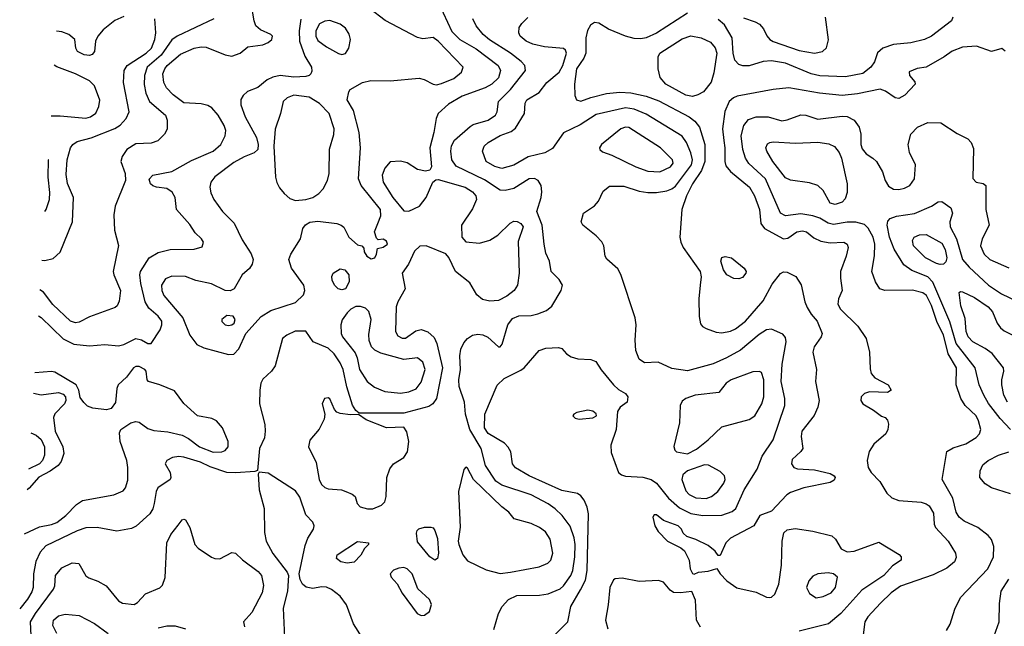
# Model space of a CAD drawing. Extents: x 1173029 to 1307123, y 522559 to 678521.
# Tile 435 of 623: x 1196280 to 1202009, y 625880 to 629411. Entities that reach past the tile are written whole.
import ezdxf

# ---------------------------------------------------------------- set-up
doc = ezdxf.new("R2010")
doc.units = 0

msp = doc.modelspace()

# ---------------------------------------------------------------- linework, layer by layer
at = {"layer": '0CON10XD'}
for points in [[(1198719.4, 629505), (1198795, 629341.5), (1198841.5, 629295), (1198935, 629240.5), (1199063.6, 629145), (1199077.5, 629115), (1199065, 629071.4), (1199026.7, 629035), (1198988.6, 629015), (1198855, 628965.3), (1198775, 628918.4), (1198715, 628865.5), (1198703.3, 628835), (1198690.4, 628755), (1198665.4, 628665), (1198675.6, 628554.4), (1198665.8, 628534.2), (1198640.3, 628529.7), (1198595, 628538.2), (1198535, 628578.5), (1198495, 628587.9), (1198435, 628583.1), (1198403.5, 628546.5), (1198389.6, 628505), (1198395.3, 628465), (1198451.2, 628375), (1198515, 628297.7), (1198545, 628295.4), (1198605.6, 628325), (1198644.6, 628375), (1198684.4, 628465.6), (1198700.6, 628479.4), (1198715, 628481.4), (1198872.2, 628435), (1198915, 628408), (1198933.8, 628385), (1198936.9, 628365), (1198915, 628309.2), (1198850.4, 628215), (1198851.9, 628145), (1198875, 628117.5), (1198955, 628110.9), (1199015, 628127.5), (1199062.8, 628157.2), (1199134.1, 628225.9), (1199155, 628237.1), (1199175, 628236.4), (1199195.7, 628225), (1199209.4, 628205), (1199181.2, 628118.8), (1199185.6, 627934.4), (1199176, 627865), (1199157.1, 627835), (1199115, 627801.2), (1199065, 627776.4), (1199015, 627773.2), (1198973, 627783), (1198939.9, 627809.9), (1198899, 627879), (1198815.6, 627945), (1198776.9, 628026.9), (1198758.8, 628048.8), (1198645, 628095.4), (1198607.3, 628092.7), (1198576.9, 628063.1), (1198541.4, 627988.6), (1198505.5, 627935), (1198523.3, 627845), (1198480.9, 627769.1), (1198470.6, 627739.4), (1198465.7, 627595), (1198480.4, 627570.4), (1198505, 627556.2), (1198525, 627556.2), (1198585, 627600.4), (1198615, 627607.7), (1198655, 627592.9), (1198691.5, 627561.5), (1198707.5, 627525), (1198740.9, 627385), (1198704.5, 627205), (1198684.4, 627175), (1198660.8, 627159.2), (1198515, 627121.1), (1198255, 627120), (1198236.1, 627136.1), (1198216.9, 627166.9), (1198183.9, 627273.9), (1198162.6, 627375), (1198145, 627412.5), (1198108.7, 627465), (1198075, 627498.2), (1197986.6, 627536.6), (1197945, 627597.5), (1197882.6, 627597.4), (1197833.8, 627575), (1197808.8, 627555), (1197765.8, 627395), (1197744.3, 627365), (1197695, 627318.1), (1197683.2, 627295), (1197676.1, 627255), (1197674.5, 627175), (1197705.6, 627055), (1197708.9, 627015), (1197703.4, 626976.6), (1197675.7, 626915), (1197662.5, 626787.5), (1197648.8, 626781.2), (1197537.5, 626772.5), (1197485.6, 626775.6), (1197387.8, 626807.8), (1197331.9, 626835), (1197235, 626864.6), (1197205, 626868.2), (1197167.9, 626862.1), (1197136.2, 626845), (1197126.2, 626825), (1197155.7, 626775), (1197159.4, 626745), (1197154.3, 626735), (1197083.9, 626686.1), (1197073.8, 626665), (1197062.5, 626595), (1197054.3, 626564.3), (1197037.1, 626535), (1196957.3, 626462.7), (1196930.8, 626449.2), (1196845, 626432.7), (1196730, 626455), (1196665, 626453.3), (1196615, 626435.5), (1196431.3, 626348.7), (1196398.5, 626311.5), (1196372.9, 626257.1), (1196360, 626185), (1196357.8, 626105), (1196350, 626080), (1196325, 626038.5), (1196279.6, 625980.6)], [(1196388.1, 627687.4), (1196405, 627678.2), (1196533.4, 627553.4), (1196595, 627522.5), (1196685, 627512.9), (1196775, 627519.2), (1196855, 627512.9), (1196885, 627519.4), (1196955, 627555.6), (1196987.8, 627547.8), (1197025, 627526.2), (1197045, 627526.7), (1197096.4, 627605), (1197106.9, 627635), (1197106.9, 627655), (1197085.4, 627685), (1197031.6, 627731.6), (1197009.4, 627769.4), (1196984.1, 627875.9), (1196978.6, 627925), (1196982.4, 627945), (1197033.8, 628025), (1197084.8, 628055.2), (1197155, 628073.1), (1197295.7, 628074.3), (1197341.7, 628088.3), (1197350, 628115), (1197338, 628135), (1197300.4, 628170.4), (1197269.2, 628219.2), (1197191.9, 628305), (1197184.3, 628375), (1197167, 628407), (1197135, 628428.6), (1197075.7, 628435.7), (1197055, 628444.2), (1197040.8, 628455), (1197033.2, 628483.2), (1197055, 628505.5), (1197165, 628527.3), (1197278.6, 628591.4), (1197405, 628644.6), (1197450.4, 628685), (1197476.2, 628735), (1197479.6, 628765), (1197470.4, 628795), (1197434.1, 628854.1), (1197397.7, 628897.7), (1197375, 628910.9), (1197335, 628921.2), (1197235, 628927.3), (1197173.4, 628973.4), (1197134.6, 629015), (1197117.7, 629045), (1197113.2, 629095), (1197123.3, 629125), (1197137.8, 629145), (1197215, 629209.2), (1197295.8, 629245), (1197335, 629253.4), (1197365, 629250.3), (1197475, 629206.9), (1197515, 629198.8), (1197562.5, 629215), (1197607, 629253), (1197695, 629264.4), (1197725, 629277.5), (1197746, 629295), (1197750, 629315), (1197741.2, 629325), (1197680.9, 629350.9), (1197654.4, 629375), (1197643.4, 629403.4), (1197625.7, 629505)], [(1197495, 627462), (1197525, 627464), (1197555.6, 627495), (1197596, 627585), (1197685, 627682.5), (1197741.5, 627718.5), (1197885, 627765.5), (1197930.5, 627809.5), (1197938.5, 627835), (1197933.5, 627865), (1197860.8, 627965), (1197845.6, 628015), (1197856.9, 628045), (1197914.4, 628135), (1197927.5, 628195), (1197942.6, 628217.4), (1197967.3, 628232.7), (1198015, 628238.5), (1198125, 628224.3), (1198151.2, 628215), (1198165, 628204), (1198195.5, 628145.5), (1198245, 628101.2), (1198270, 628095), (1198281.7, 628081.7), (1198285, 628060), (1198298.8, 628035), (1198325, 628019.2), (1198346.2, 628025), (1198356.2, 628045), (1198361.7, 628078.3), (1198395, 628086.7), (1198420, 628105), (1198415, 628122.5), (1198395, 628132.5), (1198365, 628130), (1198355, 628140), (1198343.8, 628175), (1198362.9, 628225), (1198381.7, 628268.3), (1198378.9, 628305), (1198267.1, 628445), (1198250.4, 628485), (1198262.9, 628665), (1198254.6, 628755), (1198222, 628882), (1198186, 628945), (1198195, 628990), (1198202.5, 629005), (1198274.1, 629045.9), (1198322.3, 629057.7), (1198435.2, 629054.8), (1198605, 629070.4), (1198633.3, 629063.3), (1198685, 629035.6), (1198705, 629032.5), (1198735, 629038.5), (1198805, 629068.2), (1198850.6, 629105), (1198859.4, 629135), (1198715.7, 629285.7), (1198685, 629306.9), (1198625, 629300), (1198595, 629306.9), (1198406.9, 629406.9), (1198315.4, 629475.4)], [(1197410, 629415), (1197195.2, 629314.8), (1197165, 629293.8), (1197103.7, 629205), (1197021, 629135), (1197005.9, 629085), (1197004.1, 629034.1), (1197013.1, 628983.1), (1197035, 628934.5), (1197127.5, 628855), (1197138.5, 628825), (1197137, 628773), (1197122.9, 628745), (1197083.9, 628706.1), (1197045, 628691.5), (1196955, 628688.6), (1196902.5, 628655), (1196875.8, 628615), (1196867.5, 628585), (1196894.1, 628515), (1196895.7, 628474.3), (1196835.4, 628325), (1196826.9, 628275), (1196832.1, 628185), (1196854.1, 628095.9), (1196823.3, 627945), (1196826.7, 627925), (1196865.5, 627835), (1196857.8, 627772.2), (1196846.7, 627745), (1196835, 627734.6), (1196685, 627681.1), (1196625, 627650.9), (1196604.7, 627645.3), (1196575, 627655.9), (1196472.6, 627752.6), (1196418.9, 627825), (1196397.7, 627839.2)], [(1196408.7, 628011.2), (1196425, 628009.5), (1196475, 628021.1), (1196515, 628057.5), (1196587.1, 628235), (1196591.8, 628375), (1196557.6, 628457.6), (1196549.9, 628509.9), (1196556.6, 628595), (1196574.5, 628665), (1196588.6, 628685), (1196615, 628702.5), (1196695, 628722.2), (1196833.4, 628776.6), (1196865, 628797.3), (1196899.1, 628835), (1196916.4, 628875), (1196884.6, 629045), (1196886.9, 629115), (1196905.7, 629145), (1197015, 629215.3), (1197046.4, 629245), (1197066.6, 629295), (1197072.6, 629335), (1197065.2, 629415.2)], [(1196885, 629430), (1196833.9, 629406.1), (1196765, 629351.5), (1196733.5, 629315), (1196720.5, 629285), (1196715.6, 629225), (1196701.6, 629208.4), (1196685, 629202), (1196655, 629206.8), (1196615.8, 629225), (1196606.9, 629245), (1196600, 629295), (1196565, 629323.9), (1196525, 629340.8), (1196493.4, 629344.4)], [(1197915.2, 629414.8), (1197906.3, 629345), (1197908.8, 629285), (1197938.8, 629198.8), (1197977.8, 629135), (1197979.7, 629110.3), (1197974.3, 629095.7), (1197963.3, 629085), (1197945, 629080), (1197875, 629076.9), (1197795, 629085.4), (1197753.1, 629076.9), (1197720.2, 629059.8), (1197665, 629015.8), (1197605, 628992.9), (1197579.8, 628970.2), (1197565.9, 628945.9), (1197566.5, 628915), (1197592.1, 628845), (1197658.1, 628725), (1197667.5, 628685), (1197665.6, 628655), (1197644.5, 628635.5), (1197585, 628612.5), (1197525, 628579.1), (1197415, 628496.7), (1197391.9, 628465), (1197386.9, 628435), (1197392.6, 628402.6), (1197410, 628365), (1197459.4, 628295), (1197527.3, 628227.3), (1197575, 628128.6), (1197627.4, 628047.4), (1197637.3, 628015), (1197632.5, 627987.5), (1197617.8, 627962.2), (1197574, 627926), (1197527.3, 627845), (1197505, 627832.1), (1197475, 627834.5), (1197395, 627873.1), (1197305, 627893.5), (1197245.4, 627915.4), (1197165, 627918.5), (1197127.9, 627902.1), (1197105.4, 627864.6), (1197106.2, 627835), (1197118.5, 627805), (1197229.2, 627675), (1197269.4, 627575), (1197310.4, 627520.4), (1197351.1, 627501.1), (1197495, 627462)], [(1198155, 629207.8), (1198175, 629214.4), (1198195.4, 629244.6), (1198205.4, 629295), (1198196.9, 629326.9), (1198175, 629362.2), (1198145, 629385.5), (1198085, 629405.4), (1198055, 629402.7), (1198024.1, 629385.9), (1198003.6, 629345), (1198002.9, 629315), (1198015, 629290.5), (1198065, 629252.1), (1198135, 629213.3), (1198155, 629207.8)], [(1199039.3, 625860.7), (1199065.6, 625955), (1199086.9, 625995), (1199123.4, 626036.6), (1199171.7, 626058.3), (1199305, 626060.4), (1199355, 626068.8), (1199425, 626097.7), (1199445, 626114.6), (1199485.8, 626175), (1199498.4, 626205), (1199510.7, 626285), (1199511.4, 626355), (1199506.9, 626395), (1199482.8, 626462.8), (1199436.2, 626525), (1199395, 626563.9), (1199355, 626592.8), (1199255.2, 626645.2), (1199085, 626700.9), (1199051.1, 626725), (1198990, 626815), (1198964.4, 626914.4), (1198898.9, 627025), (1198873.8, 627115), (1198868.5, 627185), (1198836.9, 627275), (1198834.6, 627315), (1198844.6, 627375), (1198840, 627455), (1198847.6, 627492.4), (1198865, 627530), (1198885, 627554.2), (1198915, 627574.2), (1198945, 627580), (1198975, 627575.6), (1199002.8, 627562.8), (1199065, 627506), (1199075, 627505.8), (1199087.6, 627522.4), (1199120.6, 627635), (1199147.7, 627672.3), (1199183.8, 627686.2), (1199255, 627689.3), (1199295, 627698.2), (1199345, 627717.8), (1199376, 627744), (1199431.4, 627835), (1199437.5, 627865), (1199419.1, 627899.1), (1199372, 627945), (1199363.3, 628005), (1199341.2, 628051.2), (1199331.1, 628105), (1199320.6, 628215), (1199289, 628295), (1199313.9, 628375), (1199318.4, 628408.4), (1199314.6, 628445), (1199297.1, 628475), (1199275, 628486.4), (1199245, 628483.9), (1199155, 628427.3), (1199105, 628416.1), (1199075, 628418.2), (1198985, 628478.6), (1198819.1, 628559.1), (1198795, 628594.2), (1198788.1, 628645), (1198792.6, 628677.4), (1198810.1, 628709.9), (1198900.9, 628789.1), (1198919.2, 628800.8), (1199005, 628825.4), (1199048.9, 628855), (1199058.5, 628875), (1199065.5, 628935), (1199136.3, 629003.7), (1199223.5, 629115), (1199219.5, 629145), (1199197.1, 629167.1), (1199135.5, 629215), (1199013.2, 629293.2), (1198977.3, 629325), (1198935.5, 629375), (1198915.6, 629415)], [(1199336.2, 628636.2), (1199237.7, 628612.3), (1199155, 628563.8), (1199085, 628544), (1199045, 628555.3), (1198994.8, 628584.8), (1198972.7, 628645), (1198981.8, 628675), (1199005.5, 628695), (1199075, 628736.6), (1199139.5, 628760.5), (1199165, 628779.4), (1199217.5, 628865), (1199220.5, 628925), (1199231.1, 628945), (1199303.3, 628986.7), (1199347.3, 629045), (1199417.9, 629105), (1199440.3, 629145), (1199460.9, 629215), (1199455, 629234), (1199445, 629242.2), (1199333.5, 629253.5), (1199265, 629268.9), (1199227.8, 629285), (1199191.9, 629315), (1199183.5, 629335), (1199186.7, 629365), (1199201.1, 629388.9), (1199237.1, 629422.9)], [(1200165, 629448.2), (1199985, 629333.2), (1199925, 629306.1), (1199895, 629300), (1199855, 629301.8), (1199805.8, 629314.2), (1199705, 629355.4), (1199650.5, 629390.5), (1199625, 629393.5), (1199601.5, 629378.5), (1199583, 629347), (1199574.3, 629305), (1199573.7, 629215), (1199563, 629187), (1199520.2, 629125), (1199508.7, 629035), (1199509.4, 628969.4), (1199519.2, 628945), (1199545, 628937.5), (1199602.4, 628957.6), (1199695, 628981.6), (1199771.4, 628988.6), (1199835, 628984.8), (1199925, 628965.2), (1199998.6, 628938.6), (1200174.8, 628844.8), (1200209.2, 628819.2), (1200236, 628786), (1200267.3, 628685), (1200266.4, 628585), (1200247.6, 628532.4), (1200194.7, 628455), (1200159.7, 628385), (1200131.8, 628305), (1200121.8, 628145), (1200127.1, 628115), (1200140.8, 628085), (1200239.1, 627945), (1200245.3, 627914.7), (1200240, 627865), (1200232.1, 627785), (1200233.4, 627683.4), (1200240.5, 627640.5), (1200252.5, 627625), (1200273.4, 627613.4), (1200332.3, 627592.3), (1200365, 627588.2), (1200415, 627598), (1200445, 627610.7), (1200503.8, 627655), (1200605.3, 627774.7), (1200658.9, 627871.1), (1200706.5, 627933.5), (1200725, 627942.7), (1200745, 627940.8), (1200795.6, 627915), (1200826.9, 627866.9), (1200848.5, 627768.5), (1200861.8, 627735), (1200885, 627695.8), (1200920.8, 627655), (1200948.8, 627585), (1200943.3, 627565), (1200903.2, 627506.8), (1200894.3, 627475), (1200915.5, 627375.5), (1200911.1, 627305), (1200931.9, 627195), (1200924.5, 627155.5), (1200903.2, 627106.8), (1200830, 627015), (1200827.1, 626985), (1200836.2, 626915), (1200825, 626896.7), (1200775, 626850), (1200770, 626825), (1200784, 626805), (1200805, 626795.7), (1200905, 626790.6), (1200995, 626770), (1201019.2, 626755), (1201024.3, 626745), (1201019.1, 626730.9), (1200995, 626717.5), (1200843.4, 626686.6), (1200765, 626659.2), (1200744.6, 626645.4), (1200655, 626550.8), (1200586.7, 626525), (1200550.8, 626465), (1200415, 626392.9), (1200389.1, 626365), (1200355, 626292.5), (1200345, 626292.5), (1200326.7, 626316.7), (1200285, 626349.2), (1200215, 626385.7), (1200161.7, 626401.7), (1200141.1, 626421.1), (1200130.6, 626445), (1200111.9, 626465), (1200026.2, 626496.2), (1199985, 626528.8), (1199971.7, 626528.3), (1199963.8, 626515), (1199975.7, 626465), (1199995, 626432.5), (1200050, 626375), (1200127, 626337), (1200148.1, 626318.1), (1200176, 626265), (1200181.2, 626215), (1200195, 626187.5), (1200205, 626182.5), (1200230, 626195), (1200285, 626201.2), (1200337, 626217), (1200356, 626185), (1200394.7, 626144.7), (1200452.9, 626102.9), (1200565, 626077.5), (1200625, 626049.1), (1200643.4, 626046.6), (1200655, 626049.4), (1200673.2, 626066.8), (1200696.7, 626125), (1200712.9, 626235), (1200717.1, 626375), (1200726.8, 626423.2), (1200745, 626440.8), (1200791.3, 626448.7), (1200895, 626432.9), (1201005, 626406.8), (1201026.8, 626386.8), (1201060.8, 626330.8), (1201095, 626312.7), (1201135, 626316.6), (1201278.8, 626368.8), (1201396.8, 626296.8), (1201408.8, 626285), (1201408.8, 626265), (1201359.1, 626230.9), (1201307.5, 626175), (1201180.1, 626089.9), (1201057.3, 625955), (1200985.4, 625894.6), (1200815, 625850.8)], [(1201710, 629425), (1201702.5, 629405), (1201584.6, 629315.4), (1201544, 629295), (1201465, 629275.3), (1201363.8, 629266.2), (1201301.4, 629245), (1201272, 629218), (1201253.3, 629165), (1201233.3, 629135), (1201185, 629097.5), (1201085, 629077.6), (1200935, 629083.3), (1200885, 629094.8), (1200735, 629157), (1200655, 629171.6), (1200606.5, 629166.5), (1200525, 629141.5), (1200488.3, 629141.7), (1200465, 629149.4), (1200441.5, 629175), (1200430.7, 629215), (1200425.2, 629305), (1200380.4, 629380.4), (1200345, 629411.3)], [(1200491.1, 629421.1), (1200559.1, 629399.1), (1200584.7, 629384.7), (1200608.1, 629358.1), (1200627.8, 629317.8), (1200645, 629296.4), (1200665, 629284.1), (1200815, 629231.1), (1200905, 629215.5), (1200951.2, 629225), (1200975, 629247.5), (1200985.6, 629294.4), (1200969.5, 629425)], [(1200195, 628964.6), (1200155, 628971.6), (1200039.4, 629035), (1200007.1, 629075), (1199995.7, 629125), (1199995.7, 629195), (1200005.6, 629215), (1200135, 629300), (1200185, 629315.9), (1200245, 629304.6), (1200300.4, 629280.4), (1200327.5, 629247.5), (1200335.4, 629215), (1200319.5, 629100.5), (1200303.8, 629046.2), (1200258.7, 628991.3), (1200226.6, 628973.4), (1200195, 628964.6)], [(1202015, 629226.7), (1201995, 629243.3), (1201935, 629226), (1201847.6, 629257.6), (1201765, 629250), (1201705, 629228.4), (1201658.5, 629195), (1201555, 629134), (1201503, 629127), (1201455, 629107.5), (1201456.7, 629085), (1201488.3, 629048.3), (1201490, 629035), (1201429.5, 628970.5), (1201395, 628951.2), (1201375, 628956.2), (1201318.8, 628995), (1201286.2, 629006.2), (1201155, 628979.8), (1201065, 628970.2), (1200932.9, 628982.9), (1200755, 629014.3), (1200665, 629004.4), (1200453.8, 628965), (1200433.3, 628956.7), (1200408.1, 628935), (1200383.6, 628876.4), (1200369.7, 628775), (1200377.7, 628707.7), (1200383.7, 628665), (1200382, 628585), (1200389.4, 628559.4), (1200415, 628526.4), (1200526.2, 628435), (1200554.6, 628385), (1200585.5, 628305), (1200592.2, 628225), (1200614.3, 628195), (1200725, 628135.6), (1200750.3, 628139.7), (1200801.2, 628175), (1200835, 628182.2), (1200858.8, 628175), (1200900.6, 628140.6), (1200941.5, 628121.5), (1200995, 628111.6), (1201075.4, 628115.4), (1201095.7, 628105), (1201100, 628085), (1201088.9, 628035), (1201056, 627945), (1201055.4, 627905.4), (1201065.6, 627835), (1201043.5, 627785), (1201040.4, 627755), (1201055.4, 627725), (1201157.3, 627627.3), (1201204.4, 627555), (1201224.6, 627474.6), (1201227.9, 627377.9), (1201235, 627352), (1201256.6, 627326.6), (1201332.5, 627285), (1201350, 627255), (1201328.8, 627241.2), (1201225, 627244.4), (1201195, 627234.3), (1201177.1, 627215), (1201174.4, 627195), (1201185.8, 627175), (1201248.7, 627138.7), (1201295, 627103.3), (1201316.1, 627096.1), (1201329.5, 627079.5), (1201335.8, 627055.8), (1201331.4, 627025), (1201320, 627000), (1201250.4, 626939.6), (1201223, 626897), (1201211.1, 626845), (1201217.3, 626805), (1201235.2, 626775.2), (1201285, 626722.5), (1201325.5, 626655), (1201355, 626627.5), (1201395, 626611.8), (1201525, 626602.7), (1201555, 626593.6), (1201571.5, 626581.5), (1201597.9, 626537.9), (1201601.8, 626475), (1201608.5, 626455), (1201682.1, 626375), (1201724.5, 626305), (1201728.9, 626281.1), (1201719.5, 626255), (1201675, 626217.7), (1201595, 626178.7), (1201405, 626112.8), (1201350.5, 626075), (1201287.8, 626015), (1201215, 625934), (1201197.8, 625905), (1201178.8, 625755)], [(1196462, 628850.8), (1196515, 628851.5), (1196665, 628837.7), (1196692.5, 628845), (1196722.4, 628867.6), (1196741.1, 628905), (1196745, 628942.5), (1196714.5, 629025), (1196685, 629055.5), (1196605, 629096.4), (1196495.8, 629135.8), (1196480.8, 629146.9)], [(1197885, 628358.5), (1197945, 628364.6), (1197985, 628376.2), (1198021.3, 628398.7), (1198045, 628427.1), (1198070, 628475), (1198079.6, 628515), (1198082.1, 628657.9), (1198107.6, 628742.4), (1198110.4, 628775), (1198080.6, 628865), (1198025, 628923.4), (1197965, 628958.9), (1197875, 628970.5), (1197836.7, 628955), (1197812.9, 628935), (1197797.8, 628865), (1197766.5, 628773.5), (1197757.8, 628675), (1197768.1, 628495), (1197775, 628462.5), (1197791.5, 628431.5), (1197818.3, 628398.3), (1197850.9, 628370.9), (1197885, 628358.5)], [(1199355, 625791.9), (1199468.9, 625905), (1199486.4, 625995), (1199542.5, 626092.5), (1199572.4, 626147.6), (1199582.7, 626205), (1199589.6, 626535), (1199582.4, 626572.4), (1199563.8, 626613.8), (1199545, 626639.2), (1199525, 626653.1), (1199435, 626669.4), (1199244.3, 626755), (1199165, 626801.8), (1199146.4, 626825), (1199137.5, 626895), (1199122.9, 626922.9), (1199100, 626945), (1199005, 627002.8), (1198985.3, 627035), (1198985.4, 627115), (1199057.3, 627282.7), (1199098.5, 627321.5), (1199195, 627370.9), (1199214.3, 627385), (1199303.3, 627485), (1199340.5, 627499.5), (1199415, 627503.3), (1199435, 627496.7), (1199461.2, 627465), (1199488, 627448), (1199527, 627437), (1199603.2, 627433.2), (1199631.7, 627421.7), (1199663.1, 627373.1), (1199735, 627286), (1199765, 627258), (1199805.6, 627235.6), (1199818.8, 627215), (1199813.8, 627185), (1199774.6, 627155.4), (1199759.2, 627130.8), (1199750, 627025), (1199720.4, 626935), (1199722.3, 626892.3), (1199764.2, 626774.2), (1199780.9, 626760.9), (1199804.5, 626754.5), (1199905, 626748.8), (1199954, 626734), (1199985, 626713.3), (1200055.5, 626625.5), (1200119.2, 626569.2), (1200185, 626535.8), (1200254.3, 626524.3), (1200365, 626527.1), (1200425, 626547.3), (1200447.1, 626565), (1200495.7, 626675), (1200570.5, 626795), (1200599.5, 626870.5), (1200663.6, 626965), (1200732.5, 627165), (1200731.8, 627205), (1200711.3, 627305), (1200716.2, 627405), (1200739.7, 627535), (1200735, 627560.8), (1200720.5, 627580.5), (1200655, 627608.8), (1200625, 627605.8), (1200582, 627578), (1200475, 627487.7), (1200393.1, 627443.1), (1200315, 627407.6), (1200165, 627366.2), (1200075, 627381.1), (1199995, 627418), (1199915, 627412.9), (1199884.3, 627435), (1199865.5, 627485), (1199860.9, 627545), (1199866.7, 627635), (1199861.3, 627675), (1199778.5, 627928.5), (1199759.6, 627959.6), (1199696.1, 628016.1), (1199686.7, 628035), (1199678.1, 628095), (1199667, 628117), (1199633.6, 628153.6), (1199556, 628215), (1199546.2, 628235), (1199560, 628285), (1199625, 628326.7), (1199647.1, 628355), (1199675, 628412), (1199711.2, 628441.2), (1199795, 628442.1), (1199885, 628412.7), (1199935.3, 628405.3), (1199985, 628404.2), (1200045, 628415.3), (1200075, 628426.3), (1200095, 628442.1), (1200188.4, 628565), (1200195.2, 628595), (1200185.9, 628635.9), (1200160.7, 628695), (1200135, 628732.5), (1199925, 628860.8), (1199855, 628889.2), (1199805, 628897.5), (1199635, 628859.3), (1199541.9, 628798.1), (1199445, 628752.1), (1199379.6, 628660.4), (1199336.2, 628636.2)], [(1201673.3, 625855), (1201695, 625892.5), (1201721.2, 625978.8), (1201755, 626046.7), (1201913.1, 626215), (1201946.1, 626283.9), (1201947.5, 626345), (1201934.4, 626385), (1201915, 626408.1), (1201854.7, 626454.7), (1201775, 626491.8), (1201745.8, 626515.8), (1201729.6, 626545), (1201709.6, 626625), (1201647.9, 626735), (1201675, 626897.5), (1201711.2, 626918.8), (1201785, 626942.5), (1201845, 626977.8), (1201865, 627000.8), (1201873.5, 627025), (1201858.5, 627075), (1201844.5, 627105), (1201780.6, 627165), (1201755.3, 627205.3), (1201729.2, 627285), (1201730.5, 627385), (1201682.5, 627465), (1201655, 627575.5), (1201618, 627648), (1201585, 627746.2), (1201555.5, 627805.5), (1201535, 627820), (1201475, 627836.5), (1201314.4, 627834.4), (1201285, 627844), (1201260.6, 627885), (1201238.8, 627945), (1201254.5, 628035.5), (1201255.3, 628105), (1201246.3, 628145), (1201217.9, 628197.9), (1201195, 628217.9), (1201145, 628233), (1201095, 628233), (1201015, 628217.7), (1200985, 628225.8), (1200935, 628256), (1200895, 628269), (1200825, 628280), (1200735, 628269.1), (1200706.4, 628285), (1200619.4, 628485), (1200523.1, 628573.1), (1200502.2, 628605), (1200487.5, 628655), (1200477.1, 628735), (1200493.2, 628795), (1200520.9, 628829.1), (1200565, 628846), (1200635, 628845.3), (1200715, 628822.9), (1200745, 628827.8), (1200825, 628857.3), (1200855, 628854.6), (1200925, 628830.8), (1201065, 628848.5), (1201095, 628847.1), (1201135, 628825.6), (1201164.6, 628785), (1201174.6, 628745), (1201174.7, 628685), (1201181.2, 628658.8), (1201205, 628630.5), (1201245, 628605.6), (1201265.6, 628585), (1201301.1, 628525), (1201316.7, 628475), (1201335, 628440.8), (1201364.6, 628424.6), (1201395, 628423.3), (1201429.3, 628430.7), (1201458.8, 628445), (1201487.1, 628485), (1201492.5, 628565), (1201457.2, 628637.2), (1201449.5, 628685), (1201464.4, 628745), (1201503.1, 628785), (1201565, 628811.5), (1201640.7, 628810.7), (1201735, 628747.7), (1201797.3, 628717.3), (1201816.8, 628696.8), (1201830.6, 628660.6), (1201826.8, 628486.8), (1201845, 628466), (1201886.4, 628456.4), (1201902.5, 628445), (1201901.5, 628305), (1201922, 628215), (1201880, 628135), (1201871.4, 628095), (1201892.9, 628045), (1201924.7, 628014.7), (1202035, 627967.3)], [(1200005, 628524.5), (1200066.9, 628555), (1200081.8, 628575), (1200078.5, 628595), (1200008.1, 628665), (1199825, 628782.3), (1199805, 628786), (1199778.1, 628775), (1199665.7, 628685), (1199652.9, 628665), (1199655.7, 628655), (1199671.7, 628641.7), (1199725, 628623.1), (1199865, 628553.8), (1199935, 628529.6), (1200005, 628524.5)], [(1201025, 628334.4), (1200995, 628343.3), (1200956, 628416), (1200924.8, 628444.8), (1200875, 628460.8), (1200765.9, 628475.9), (1200735, 628490.5), (1200661.5, 628585), (1200626.5, 628645), (1200621.5, 628665), (1200631.9, 628688.1), (1200645, 628696.9), (1200665, 628699.5), (1200795, 628692.9), (1200925, 628697.8), (1200988, 628688), (1201021.7, 628671.7), (1201047.8, 628637.8), (1201062.5, 628605), (1201095.4, 628455), (1201094.6, 628405.4), (1201082.8, 628367.2), (1201065, 628348.6), (1201025, 628334.4)], [(1196426.6, 628294.4), (1196434.1, 628305), (1196452.1, 628365), (1196455.2, 628405), (1196446.2, 628495), (1196446.8, 628595), (1196445.9, 628597.7)], [(1202044.6, 627025), (1201985, 627089.2), (1201917.5, 627177.5), (1201889.4, 627225), (1201862.4, 627285), (1201840.3, 627385), (1201729, 627525), (1201691.5, 627651.5), (1201593.7, 627883.7), (1201565, 627914.7), (1201470.5, 627950.5), (1201424.8, 627984.8), (1201368.6, 628075), (1201341, 628145), (1201327.1, 628215), (1201331.9, 628238.1), (1201345.9, 628254.1), (1201382.7, 628267.3), (1201486.8, 628283.2), (1201585, 628326.1), (1201625, 628350), (1201645, 628353.2), (1201698.9, 628315), (1201708.2, 628285), (1201692.5, 628235), (1201694.1, 628205), (1201731.4, 628135), (1201766.8, 628015), (1201805, 627970.3), (1201917.9, 627865), (1201993.3, 627815), (1202085, 627771.3)], [(1201635, 627985.2), (1201615, 627991.1), (1201550.5, 628025), (1201481.5, 628095), (1201474.5, 628125), (1201484.3, 628145), (1201515, 628158.5), (1201555, 628161.2), (1201645, 628109.6), (1201665, 628072.9), (1201675.2, 628025), (1201668.9, 628001.1), (1201655, 627988), (1201635, 627985.2)], [(1200465, 627902.5), (1200435, 627904), (1200395, 627926.2), (1200376, 627955), (1200359.2, 628005), (1200365, 628026), (1200385, 628032), (1200422.5, 628025), (1200496, 627965), (1200507.5, 627945), (1200505.8, 627935), (1200485, 627910.8), (1200465, 627902.5)], [(1198155, 627837.5), (1198132, 627845), (1198111.4, 627865), (1198098.1, 627895), (1198096.7, 627915), (1198103.3, 627935), (1198145, 627960.8), (1198171.9, 627955), (1198194.5, 627925), (1198196.5, 627885), (1198175, 627844.4), (1198155, 627837.5)], [(1202027.2, 627185), (1202007.3, 627225), (1201995.4, 627285), (1201994.6, 627315.4), (1202006.7, 627365), (1202004.4, 627385), (1201938.1, 627468.1), (1201897.6, 627497.6), (1201826.4, 627535), (1201798.2, 627565), (1201787.3, 627595), (1201782.3, 627672.3), (1201756.4, 627745), (1201746.7, 627823.3), (1201755, 627828.8), (1201765, 627826), (1201835, 627794.5), (1201915, 627739.1), (1201939.6, 627709.6), (1201967.3, 627645), (1201986.6, 627616.6), (1202008.8, 627598.8), (1202062.1, 627572.1)], [(1198495, 627237.2), (1198545, 627244.7), (1198587, 627263), (1198615, 627300), (1198640, 627375), (1198625, 627416.9), (1198595, 627442.5), (1198515, 627432.1), (1198380.5, 627470.5), (1198346.2, 627486.2), (1198326.2, 627506.2), (1198313.5, 627543.5), (1198311.7, 627578.3), (1198324.6, 627665), (1198312, 627712), (1198292.5, 627732.5), (1198262.2, 627742.2), (1198235, 627740.8), (1198206.9, 627725), (1198184.5, 627705), (1198156, 627664), (1198149.2, 627635), (1198149.6, 627585), (1198157.9, 627565), (1198231.1, 627471.1), (1198243.2, 627443.2), (1198256.5, 627375), (1198301.1, 627305), (1198345, 627271.2), (1198405, 627246.8), (1198495, 627237.2)], [(1197495, 627630), (1197515, 627633.8), (1197526.7, 627645), (1197533.1, 627665), (1197522, 627685), (1197485, 627688.2), (1197455.7, 627665), (1197455, 627653.8), (1197475.4, 627635.4), (1197495, 627630)], [(1196307.4, 626417.3), (1196395, 626458.4), (1196465, 626471.8), (1196495, 626484), (1196548.9, 626525), (1196610.5, 626589.5), (1196645, 626611.5), (1196827.5, 626645), (1196882.2, 626667.8), (1196894.5, 626685.5), (1196908.7, 626731.3), (1196908.9, 626805), (1196903.7, 626845), (1196864.1, 626955.9), (1196860, 627005), (1196868.8, 627025), (1196926.2, 627063.8), (1196955, 627071.8), (1196975, 627067.3), (1197025, 627032.1), (1197060.9, 627019.1), (1197142.4, 627012.4), (1197225, 626992.2), (1197262.8, 626972.8), (1197325, 626923.5), (1197405, 626894.3), (1197455, 626894.7), (1197476, 626904), (1197492.2, 626925), (1197493.3, 626955), (1197460, 627035), (1197425, 627075.7), (1197398.6, 627088.6), (1197315, 627105.5), (1197235, 627176.9), (1197179.5, 627249.5), (1197095, 627285.7), (1197028.8, 627305), (1197022, 627315), (1197016.2, 627365), (1197008, 627375), (1196975, 627391.2), (1196955, 627391.8), (1196941.9, 627385), (1196900.5, 627329.5), (1196852.9, 627285), (1196844.3, 627264.3), (1196837.2, 627182.8), (1196811.7, 627148.3), (1196785, 627139.4), (1196705, 627150.4), (1196675, 627162.1), (1196652, 627182), (1196632.2, 627212.2), (1196624.3, 627255), (1196607.5, 627285), (1196485, 627358.9), (1196465, 627362.2), (1196367, 627355.3)], [(1200165, 626884), (1200218.8, 626911.2), (1200285.6, 626964.4), (1200365, 627040), (1200525, 627084.4), (1200557.1, 627105), (1200597.8, 627175), (1200610.6, 627215), (1200610.8, 627315), (1200596.4, 627356.4), (1200583.8, 627363.8), (1200545, 627360.6), (1200420, 627315), (1200390, 627295), (1200348.8, 627241.2), (1200210, 627225), (1200155.8, 627205.8), (1200135, 627190.8), (1200122.2, 627165), (1200118.9, 627065), (1200085.9, 626925.9), (1200092, 626905), (1200102.5, 626895), (1200165, 626884)], [(1196359.5, 627237.3), (1196405, 627227.7), (1196505, 627240), (1196531.8, 627231.8), (1196545.8, 627215), (1196548.1, 627195), (1196540.5, 627175), (1196483.4, 627116.6), (1196475.5, 627095), (1196485.3, 627015), (1196530.9, 626925), (1196536.5, 626885), (1196521.1, 626838.9), (1196502.9, 626815), (1196457.7, 626782.3), (1196391.4, 626748.6), (1196335.4, 626684.6), (1196323.7, 626674.8)], [(1198303.6, 626563.6), (1198335, 626564.5), (1198385, 626584.3), (1198404.2, 626605), (1198413.1, 626635), (1198415.7, 626745), (1198433.4, 626796.6), (1198454.4, 626825.6), (1198515, 626862.9), (1198536.1, 626895), (1198543.9, 626955), (1198532.4, 627012.4), (1198515, 627039.2), (1198415, 627035.8), (1198295, 627082.5), (1198251.7, 627111.7), (1198205, 627110), (1198145, 627117.5), (1198125.8, 627125.8), (1198111.2, 627141.2), (1198085, 627203.8), (1198075, 627209.2), (1198054, 627205), (1198040.6, 627175), (1198056.2, 627115), (1198050.8, 627085), (1198022.1, 627027.9), (1197967.6, 626962.4), (1197960, 626925), (1198004, 626834), (1198022, 626735), (1198035, 626704.5), (1198055, 626687.5), (1198075, 626680), (1198153.2, 626673.2), (1198177.5, 626665), (1198215, 626649.2), (1198231.2, 626635), (1198244.1, 626594.1), (1198260, 626575), (1198303.6, 626563.6)], [(1199535, 627085.7), (1199615, 627092.5), (1199636.2, 627105), (1199635, 627116.7), (1199615, 627132), (1199585, 627137.5), (1199522.5, 627125), (1199503.8, 627115), (1199498.8, 627105), (1199512, 627092), (1199535, 627085.7)], [(1196344.8, 627006.3), (1196375, 626991.8), (1196405, 626967.9), (1196424.8, 626925), (1196423.7, 626875), (1196412.2, 626845), (1196395, 626826), (1196331.3, 626793.6)], [(1202045, 626650), (1201935, 626686.7), (1201898.3, 626708.3), (1201865.8, 626745), (1201868.6, 626785), (1201885, 626819.2), (1201915, 626845.5), (1201975, 626875.6), (1202035, 626896)], [(1200275, 626623.7), (1200305.2, 626634.8), (1200342.5, 626665), (1200377.6, 626712.4), (1200385.5, 626735), (1200380, 626755), (1200355, 626780.5), (1200288, 626818), (1200265, 626820.6), (1200165, 626784.4), (1200139.1, 626760.9), (1200132.9, 626735), (1200155, 626669.2), (1200175, 626646.4), (1200215, 626627.2), (1200275, 626623.7)], [(1198272.5, 625815), (1198222.5, 625895), (1198182.3, 626005), (1198145, 626054.5), (1198095, 626094.6), (1198065, 626108.2), (1198035, 626109.6), (1197985, 626099.6), (1197946.8, 626106.8), (1197925.9, 626125.9), (1197911.9, 626151.9), (1197905.9, 626185), (1197940.5, 626349.5), (1197957.2, 626392.8), (1197989.4, 626445), (1197993.4, 626465), (1197984.6, 626485), (1197945, 626528.5), (1197910.7, 626630.7), (1197885, 626668.2), (1197725, 626770.8), (1197672.5, 626777.5), (1197667.5, 626765), (1197673.5, 626675), (1197702.7, 626565), (1197704.6, 626425), (1197714.6, 626375), (1197753, 626303), (1197835.5, 626195), (1197844.5, 626175), (1197838.2, 626085), (1197812.2, 625985), (1197819.6, 625815)], [(1199075, 626186.7), (1199135, 626194.5), (1199303.3, 626225), (1199352.9, 626247.1), (1199369.5, 626265), (1199382.1, 626305), (1199367.4, 626387.4), (1199338.8, 626428.8), (1199305, 626455.6), (1199255, 626478.1), (1199157.5, 626505), (1199126.2, 626545), (1199085, 626574.3), (1198920.9, 626735), (1198885, 626800), (1198875, 626806.2), (1198865, 626792.5), (1198832.9, 626665), (1198843.4, 626456.6), (1198831.4, 626375), (1198834.2, 626355), (1198858.6, 626295), (1198885, 626260.8), (1198995, 626208.6), (1199075, 626186.7)], [(1196347.3, 625825), (1196342.5, 625905), (1196372.1, 625955), (1196475.5, 626095), (1196484.4, 626115), (1196488.6, 626175), (1196525, 626220), (1196585, 626249.2), (1196623.3, 626245), (1196663.7, 626173.7), (1196681.4, 626161.4), (1196735, 626143.1), (1196782.5, 626115), (1196855, 626028.6), (1196877.5, 626015), (1196945, 626005.8), (1196965, 626018), (1197011.9, 626068.1), (1197095, 626103.1), (1197110.3, 626119.7), (1197125.4, 626164.6), (1197136.5, 626365), (1197158.9, 626415), (1197202.5, 626467.5), (1197225, 626500), (1197235, 626503.8), (1197245, 626498.8), (1197268.9, 626455), (1197299.6, 626355), (1197318.9, 626335), (1197395, 626282.3), (1197415, 626273.9), (1197445, 626273.1), (1197515, 626309.2), (1197535, 626305.8), (1197576.1, 626266.1), (1197668, 626198), (1197686.4, 626175), (1197698.1, 626118.1), (1197691.5, 626075), (1197629.5, 625960.5), (1197582.5, 625905), (1197587.6, 625877.6)], [(1198695, 626264.3), (1198665.8, 626285), (1198595, 626371.2), (1198588.3, 626421.7), (1198592.3, 626437.7), (1198602.3, 626447.7), (1198635, 626456.2), (1198673, 626457), (1198685, 626452.5), (1198695, 626437.5), (1198710.9, 626390.9), (1198717.1, 626305), (1198710.8, 626275), (1198695, 626264.3)], [(1198185, 626248), (1198147.5, 626255), (1198122.5, 626275), (1198127.5, 626295), (1198245, 626373.3), (1198310, 626365), (1198310, 626355), (1198287, 626333), (1198265, 626293.3), (1198225, 626253.3), (1198185, 626248)], [(1198615, 625942), (1198635, 625944), (1198665, 625966.7), (1198676.8, 626006.8), (1198663.8, 626035), (1198597.1, 626097.1), (1198562.7, 626185), (1198535, 626214.5), (1198515, 626222.9), (1198485, 626219.1), (1198455, 626206.5), (1198435.6, 626185), (1198440.6, 626165), (1198476.1, 626126.1), (1198505, 626072), (1198592.5, 625955), (1198615, 625942)], [(1200915, 626045.6), (1200955, 626052.5), (1201001.4, 626075), (1201026.7, 626105), (1201038, 626165), (1201016.2, 626185), (1200985, 626191.2), (1200923.3, 626185), (1200895, 626170.8), (1200871.4, 626145), (1200858.6, 626105), (1200875, 626070.8), (1200915, 626045.6)], [(1200240.6, 625875), (1200218.5, 625915), (1200212.5, 626032.5), (1200191.7, 626081.7), (1200125, 626074.4), (1200085, 626077.1), (1200065, 626090.8), (1200026.2, 626136.2), (1199996.2, 626146.2), (1199885, 626140.8), (1199785, 626160.6), (1199745, 626156.2), (1199735, 626150), (1199713.3, 626105), (1199704.4, 626005), (1199688.2, 625915), (1199702.1, 625865)], [(1201951, 625825), (1201978.8, 625905), (1201982.1, 626012.1), (1201990.8, 626085), (1202035.5, 626154.5)], [(1196495, 625838), (1196471.8, 625885), (1196476.5, 625915), (1196505, 625941.5), (1196545, 625950.5), (1196625, 625942.5), (1196715, 625895.8), (1196795, 625837.1)], [(1197085, 625870.5), (1197135, 625883.3), (1197185, 625883.3), (1197245.3, 625865.3)]]:
    msp.add_lwpolyline(points, dxfattribs=at)

doc.saveas('drawing.dxf')
